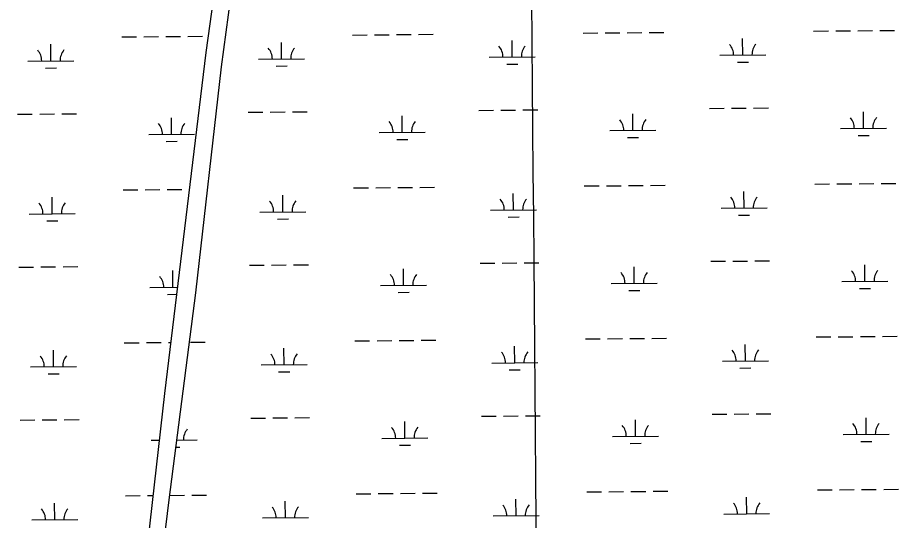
# Model space of a CAD drawing. Extents: x 3568792 to 3606828, y 529143 to 554785.
# Drawn here: x 3591042 to 3592958, y 536982 to 538075 of the extents above; entities that cross this region are included whole.
import ezdxf

# ---------------------------------------------------------------- set-up
doc = ezdxf.new("R2010")
doc.units = 0
for name, color, linetype in [('V-GRID-MAJR', 7, 'Continuous'), ('V-TOPO-SHOR', 7, 'Continuous'), ('V-WETL-SWMP', 7, 'Continuous')]:
    doc.layers.add(name, color=color, linetype=linetype)

msp = doc.modelspace()

# ---------------------------------------------------------------- linework, layer by layer
at = {"layer": 'V-GRID-MAJR'}
msp.add_spline([(3592189.876, 534709.392), (3592137.8910000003, 540767.1), (3592085.88, 546827.892), (3592033.8680000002, 552888.7), (3592033.842, 552891.768)], degree=3, dxfattribs=at)
at = {"layer": 'V-TOPO-SHOR'}
for p, q in [((3591603.5992606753, 539073.4398224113), (3591450.951926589, 537999.4817348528)), ((3591485.465083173, 537968.258905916), (3591538.042701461, 538356.6454889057)), ((3591450.951926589, 537999.4817348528), (3591361.1087361, 537257.9217116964)), ((3591429.172354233, 537476.6282945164), (3591485.465083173, 537968.258905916)), ((3591371.4041192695, 537026.2861302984), (3591429.172354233, 537476.6282945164)), ((3591361.1087361, 537257.9217116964), (3591302.7539845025, 536742.9890755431)), ((3591335.801885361, 536733.9889672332), (3591371.4041192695, 537026.2861302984))]:
    msp.add_line(p, q, dxfattribs=at)
at = {"layer": 'V-WETL-SWMP'}
for p, q in [((3591603.5992606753, 539073.4398224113), (3591450.951926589, 537999.4817348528)), ((3591485.465083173, 537968.258905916), (3591538.042701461, 538356.6454889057)), ((3591268.194209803, 538033.3507190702), (3591300.1930383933, 538033.6206672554)), ((3591316.192452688, 538033.7556413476), (3591348.1912812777, 538034.0255895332)), ((3591364.190695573, 538034.1605636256), (3591396.1895241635, 538034.4305118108)), ((3591412.188938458, 538034.5654859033), (3591444.187767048, 538034.8354340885)), ((3591770.0838366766, 538037.5847551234), (3591802.082665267, 538037.8547033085)), ((3591818.082079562, 538037.9896774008), (3591850.080908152, 538038.2596255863)), ((3591866.080322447, 538038.3945996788), (3591898.079151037, 538038.664547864)), ((3591914.078565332, 538038.7995219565), (3591946.077393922, 538039.0694701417)), ((3592271.9734635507, 538041.8187911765), (3592303.9722921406, 538042.0887393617)), ((3592319.971706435, 538042.223713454), (3592351.9705350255, 538042.4936616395)), ((3592367.969949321, 538042.628635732), (3592399.968777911, 538042.8985839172)), ((3592415.9681922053, 538043.0335580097), (3592447.9670207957, 538043.3035061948)), ((3592619.704914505, 537994.0085739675), (3592619.401143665, 538030.0072497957)), ((3592773.863090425, 538046.0528272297), (3592805.8619190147, 538046.3227754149)), ((3592821.861333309, 538046.4577495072), (3592853.8601618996, 538046.7276976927)), ((3592869.859576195, 538046.8626717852), (3592901.858404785, 538047.1326199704)), ((3592917.8578190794, 538047.2675940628), (3592949.85664767, 538047.537542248)), ((3591114.036033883, 537981.3064658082), (3591113.7322630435, 538017.3051416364)), ((3591615.9256607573, 537985.5405018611), (3591615.6218899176, 538021.5391776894)), ((3592117.815287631, 537989.7745379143), (3592117.5115167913, 538025.7732137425)), ((3591450.951926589, 537999.4817348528), (3591361.1087361, 537257.9217116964)), ((3592569.706744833, 537993.5867799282), (3592669.703084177, 537994.4303680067)), ((3591064.0378642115, 537980.8846717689), (3591164.0342035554, 537981.7282598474)), ((3591565.927491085, 537985.1187078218), (3591665.923830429, 537985.9622959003)), ((3592067.8171179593, 537989.352743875), (3592167.813457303, 537990.1963319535)), ((3592105.945934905, 537974.2428749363), (3592129.9450563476, 537974.4453360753)), ((3592607.8355617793, 537978.4769109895), (3592631.834683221, 537978.6793721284)), ((3591102.166681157, 537965.7748028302), (3591126.1658026, 537965.9772639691)), ((3591429.172354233, 537476.6282945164), (3591485.465083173, 537968.258905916)), ((3591604.056308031, 537970.0088388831), (3591628.0554294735, 537970.2113000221)), ((3592547.2736260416, 537877.9615587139), (3592579.272454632, 537878.2315068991)), ((3592595.2718689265, 537878.3664809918), (3592627.2706975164, 537878.6364291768)), ((3592643.270111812, 537878.7714032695), (3592675.2689404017, 537879.0413514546)), ((3591041.60474542, 537865.2594505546), (3591073.6035740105, 537865.5293987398)), ((3591089.602988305, 537865.6643728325), (3591121.6018168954, 537865.9343210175)), ((3591137.6012311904, 537866.0692951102), (3591169.6000597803, 537866.3392432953)), ((3591376.8282679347, 537821.6558624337), (3591376.524497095, 537857.6545382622)), ((3591543.4943722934, 537869.4934866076), (3591575.4932008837, 537869.7634347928)), ((3591591.492615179, 537869.8984088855), (3591623.491443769, 537870.1683570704)), ((3591639.4908580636, 537870.3033311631), (3591671.489686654, 537870.5732793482)), ((3591878.717894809, 537825.8898984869), (3591878.414123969, 537861.8885743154)), ((3592045.3839991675, 537873.7275226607), (3592077.382827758, 537873.9974708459)), ((3592093.3822420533, 537874.1324449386), (3592125.381070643, 537874.4023931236)), ((3592141.3804849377, 537874.5373672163), (3592173.379313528, 537874.8073154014)), ((3592380.607521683, 537830.1239345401), (3592380.3037508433, 537866.1226103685)), ((3592882.4971485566, 537834.3579705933), (3592882.193377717, 537870.3566464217)), ((3591326.830098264, 537821.2340683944), (3591426.826437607, 537822.0776564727)), ((3591828.7197251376, 537825.4681044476), (3591928.716064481, 537826.3116925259)), ((3592330.6093520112, 537829.7021405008), (3592430.6056913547, 537830.545728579)), ((3592832.4989788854, 537833.936176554), (3592932.495318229, 537834.7797646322)), ((3592870.627795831, 537818.8263076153), (3592894.6269172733, 537819.0287687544)), ((3591364.9589152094, 537806.1241994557), (3591388.958036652, 537806.3266605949)), ((3591866.8485420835, 537810.3582355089), (3591890.8476635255, 537810.5606966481)), ((3592368.7381689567, 537814.5922715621), (3592392.737290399, 537814.7947327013)), ((3591772.890974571, 537704.9219917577), (3591804.889803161, 537705.1919399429)), ((3591820.889217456, 537705.3269140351), (3591852.888046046, 537705.5968622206)), ((3591868.8874603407, 537705.731836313), (3591900.886288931, 537706.0017844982)), ((3591916.885703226, 537706.1367585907), (3591948.8845318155, 537706.4067067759)), ((3592274.780601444, 537709.1560278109), (3592306.7794300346, 537709.4259759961)), ((3592322.7788443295, 537709.5609500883), (3592354.7776729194, 537709.8308982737)), ((3592370.7770872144, 537709.9658723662), (3592402.775915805, 537710.2358205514)), ((3592418.7753300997, 537710.3707946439), (3592450.7741586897, 537710.6407428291)), ((3592776.6702283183, 537713.390063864), (3592808.6690569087, 537713.6600120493)), ((3592824.668471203, 537713.7949861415), (3592856.667299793, 537714.0649343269)), ((3592872.6667140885, 537714.1999084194), (3592904.665542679, 537714.4698566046)), ((3592920.6649569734, 537714.6048306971), (3592952.6637855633, 537714.8747788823)), ((3591116.843171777, 537648.6437024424), (3591116.539400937, 537684.6423782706)), ((3591271.001347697, 537700.6879557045), (3591303.000176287, 537700.9579038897)), ((3591318.9995905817, 537701.092877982), (3591350.9984191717, 537701.3628261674)), ((3591366.9978334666, 537701.4978002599), (3591398.996662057, 537701.767748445)), ((3591618.732798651, 537652.8777384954), (3591618.429027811, 537688.8764143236)), ((3592120.622425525, 537657.1117745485), (3592120.3186546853, 537693.1104503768)), ((3592622.5120523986, 537661.3458106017), (3592622.208281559, 537697.3444864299)), ((3591066.845002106, 537648.2219084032), (3591166.84134145, 537649.0654964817)), ((3591568.734628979, 537652.4559444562), (3591668.7309683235, 537653.2995325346)), ((3592070.6242558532, 537656.6899805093), (3592170.620595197, 537657.5335685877)), ((3592572.513882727, 537660.9240165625), (3592672.510222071, 537661.7676046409)), ((3591104.9738190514, 537633.1120394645), (3591128.972940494, 537633.3145006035)), ((3591606.863445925, 537637.3460755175), (3591630.8625673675, 537637.5485366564)), ((3592108.7530727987, 537641.5801115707), (3592132.7521942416, 537641.7825727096)), ((3592610.642699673, 537645.8141476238), (3592634.6418211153, 537646.0166087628)), ((3591044.411883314, 537532.5966871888), (3591076.4107119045, 537532.866635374)), ((3591092.410126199, 537533.0016094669), (3591124.4089547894, 537533.2715576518)), ((3591140.4083690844, 537533.4065317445), (3591172.407197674, 537533.6764799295)), ((3591546.301510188, 537536.8307232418), (3591578.300338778, 537537.100671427)), ((3591594.2997530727, 537537.2356455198), (3591626.298581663, 537537.5055937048)), ((3591642.297995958, 537537.6405677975), (3591674.296824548, 537537.9105159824)), ((3592048.1911370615, 537541.064759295), (3592080.189965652, 537541.3347074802)), ((3592096.189379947, 537541.4696815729), (3592128.188208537, 537541.7396297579)), ((3592144.1876228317, 537541.8746038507), (3592176.1864514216, 537542.1445520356)), ((3592383.4146595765, 537497.4611711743), (3592383.110888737, 537533.4598470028)), ((3592550.080763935, 537545.2987953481), (3592582.0795925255, 537545.5687435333)), ((3592598.079006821, 537545.703717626), (3592630.077835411, 537545.9736658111)), ((3592646.0772497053, 537546.1086399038), (3592678.0760782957, 537546.3785880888)), ((3592885.3042864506, 537501.6952072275), (3592885.000515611, 537537.6938830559)), ((3591379.635405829, 537488.993099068), (3591379.331634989, 537524.9917748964)), ((3591881.525032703, 537493.2271351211), (3591881.2212618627, 537529.2258109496)), ((3591831.5268630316, 537492.8053410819), (3591931.523202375, 537493.6489291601)), ((3592333.416489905, 537497.039377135), (3592433.4128292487, 537497.8829652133)), ((3592835.3061167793, 537501.2734131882), (3592935.3024561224, 537502.1170012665)), ((3591329.6372361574, 537488.5713050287), (3591389.113717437, 537489.0730599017)), ((3591367.7660531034, 537473.4614360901), (3591387.2422081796, 537473.6257406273)), ((3591371.4041192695, 537026.2861302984), (3591429.172354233, 537476.6282945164)), ((3591869.6556799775, 537477.6954721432), (3591893.6548014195, 537477.8979332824)), ((3592371.545306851, 537481.9295081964), (3592395.544428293, 537482.1319693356)), ((3592873.434933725, 537486.1635442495), (3592897.4340551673, 537486.3660053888)), ((3592421.5824679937, 537377.7080312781), (3592453.581296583, 537377.9779794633)), ((3592779.4773662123, 537380.7273004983), (3592811.476194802, 537380.9972486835)), ((3592827.4756090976, 537381.1322227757), (3592859.4744376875, 537381.4021709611)), ((3592875.473851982, 537381.5371450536), (3592907.4726805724, 537381.8070932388)), ((3592923.472094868, 537381.9420673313), (3592955.4709234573, 537382.2120155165)), ((3591273.808485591, 537368.0251923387), (3591305.8073141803, 537368.2951405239)), ((3591321.8067284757, 537368.4301146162), (3591353.805557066, 537368.7000628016)), ((3591369.8049713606, 537368.8350368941), (3591374.5512141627, 537368.8750770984)), ((3591417.803214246, 537369.2399591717), (3591449.802042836, 537369.509907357)), ((3591775.698112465, 537372.2592283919), (3591807.6969410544, 537372.5291765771)), ((3591823.6963553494, 537372.6641506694), (3591855.69518394, 537372.9340988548)), ((3591871.6945982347, 537373.0690729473), (3591903.6934268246, 537373.3390211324)), ((3591919.69284112, 537373.4739952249), (3591951.69166971, 537373.7439434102)), ((3592123.429563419, 537324.4490111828), (3592123.125792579, 537360.447687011)), ((3592277.5877393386, 537376.4932644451), (3592309.5865679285, 537376.7632126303)), ((3592325.5859822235, 537376.8981867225), (3592357.5848108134, 537377.168134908)), ((3592373.5842251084, 537377.3031090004), (3592405.5830536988, 537377.5730571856)), ((3592625.3191902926, 537328.683047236), (3592625.015419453, 537364.6817230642)), ((3591119.6503096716, 537315.9809390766), (3591119.3465388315, 537351.9796149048)), ((3591621.539936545, 537320.2149751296), (3591621.2361657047, 537356.2136509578)), ((3591571.5417668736, 537319.7931810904), (3591671.5381062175, 537320.6367691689)), ((3592073.431393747, 537324.0272171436), (3592173.4277330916, 537324.8708052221)), ((3592575.321020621, 537328.2612531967), (3592675.317359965, 537329.1048412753)), ((3591069.6521399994, 537315.5591450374), (3591169.6484793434, 537316.402733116)), ((3591609.670583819, 537304.6833121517), (3591633.6697052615, 537304.8857732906)), ((3592111.560210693, 537308.9173482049), (3592135.559332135, 537309.1198093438)), ((3592613.4498375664, 537313.1513842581), (3592637.4489590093, 537313.353845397)), ((3591107.7809569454, 537300.4492760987), (3591131.7800783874, 537300.6517372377)), ((3591361.1087361, 537257.9217116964), (3591302.753984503, 536742.9890755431)), ((3591645.1051338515, 537204.9778044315), (3591677.1039624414, 537205.2477526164)), ((3592050.9982749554, 537208.401995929), (3592082.997103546, 537208.6719441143)), ((3592098.9965178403, 537208.806918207), (3592130.9953464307, 537209.0768663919)), ((3592146.9947607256, 537209.2118404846), (3592178.9935893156, 537209.4817886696)), ((3592552.8879018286, 537212.6360319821), (3592584.886730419, 537212.9059801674)), ((3592600.8861447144, 537213.0409542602), (3592632.8849733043, 537213.3109024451)), ((3592648.884387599, 537213.4458765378), (3592680.8832161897, 537213.7158247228)), ((3591047.2190212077, 537199.933923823), (3591079.2178497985, 537200.2038720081)), ((3591095.2172640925, 537200.3388461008), (3591127.216092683, 537200.6087942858)), ((3591143.2155069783, 537200.7437683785), (3591175.2143355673, 537201.0137165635)), ((3591549.1086480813, 537204.1679598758), (3591581.1074766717, 537204.4379080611)), ((3591597.1068909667, 537204.5728821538), (3591629.105719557, 537204.8428303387)), ((3591884.332170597, 537160.5643717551), (3591884.0283997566, 537196.5630475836)), ((3592386.22179747, 537164.7984078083), (3592385.9180266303, 537200.7970836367)), ((3592888.111424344, 537169.0324438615), (3592887.8076535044, 537205.0311196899)), ((3592838.113254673, 537168.6106498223), (3592938.1095940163, 537169.4542379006)), ((3591332.444374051, 537155.9085416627), (3591349.5644588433, 537156.052969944)), ((3591388.0918246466, 537156.3779941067), (3591432.440713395, 537156.752129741)), ((3591834.334000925, 537160.1425777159), (3591934.3303402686, 537160.9861657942)), ((3592336.223627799, 537164.3766137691), (3592436.219967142, 537165.2202018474)), ((3592374.3524447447, 537149.2667448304), (3592398.351566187, 537149.4692059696)), ((3592876.242071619, 537153.5007808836), (3592900.2411930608, 537153.7032420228)), ((3591386.1101802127, 537140.9297457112), (3591394.572312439, 537141.0011338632)), ((3591872.462817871, 537145.0327087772), (3591896.461939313, 537145.2351699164)), ((3591276.615623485, 537035.3624289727), (3591308.6144520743, 537035.6323771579)), ((3591324.6138663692, 537035.7673512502), (3591335.943920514, 537035.8629337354)), ((3591372.672342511, 537036.1727816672), (3591404.6109378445, 537036.4422217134)), ((3591420.6103521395, 537036.5771958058), (3591452.6091807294, 537036.847143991)), ((3591778.5052503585, 537039.5964650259), (3591810.504078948, 537039.8664132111)), ((3591826.5034932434, 537040.0013873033), (3591858.5023218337, 537040.2713354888)), ((3591874.5017361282, 537040.4063095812), (3591906.500564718, 537040.6762577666)), ((3591922.4999790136, 537040.811231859), (3591954.4988076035, 537041.0811800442)), ((3592280.394877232, 537043.8305010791), (3592312.393705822, 537044.1004492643)), ((3592328.3931201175, 537044.2354233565), (3592360.3919487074, 537044.505371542)), ((3592376.391363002, 537044.6403456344), (3592408.3901915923, 537044.9102938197)), ((3592424.3896058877, 537045.0452679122), (3592456.388434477, 537045.3152160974)), ((3592782.2845041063, 537048.0645371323), (3592814.283332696, 537048.3344853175)), ((3592830.282746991, 537048.4694594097), (3592862.281575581, 537048.7394075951)), ((3592878.280989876, 537048.8743816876), (3592910.2798184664, 537049.1443298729)), ((3592926.2792327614, 537049.2793039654), (3592958.278061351, 537049.5492521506)), ((3591122.457447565, 536983.3181757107), (3591122.153676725, 537019.316851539)), ((3591335.801885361, 536733.9889672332), (3591371.4041192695, 537026.2861302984)), ((3591624.347074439, 536987.5522117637), (3591624.0433035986, 537023.5508875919)), ((3592126.2367013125, 536991.7862478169), (3592125.9329304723, 537027.7849236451)), ((3592628.126328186, 536996.02028387), (3592627.8225573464, 537032.0189596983)), ((3592578.1281585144, 536995.5984898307), (3592678.124497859, 536996.4420779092)), ((3591072.459277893, 536982.8963816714), (3591172.4556172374, 536983.7399697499)), ((3591574.348904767, 536987.1304177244), (3591674.345244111, 536987.9740058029)), ((3592076.238531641, 536991.3644537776), (3592176.234870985, 536992.2080418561))]:
    msp.add_line(p, q, dxfattribs=at)
for centre, radius, start, end in [((3592062.570367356, 537989.7833008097), 35.24628790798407, 359.71152667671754, 41.255185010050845), ((3592173.052195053, 537990.715346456), 35.24628790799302, 139.7115234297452, 181.25518176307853), ((3592564.4599942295, 537994.0173368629), 35.24628790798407, 359.71152667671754, 41.255185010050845), ((3592674.9418219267, 537994.9493825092), 35.24628790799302, 139.7115234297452, 181.25518176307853), ((3591058.7911136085, 537981.3152287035), 35.24628790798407, 359.71152667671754, 41.255185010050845), ((3591169.2729413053, 537982.2472743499), 35.24628790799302, 139.7115234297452, 181.25518176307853), ((3591560.6807404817, 537985.5492647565), 35.24628790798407, 359.71152667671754, 41.255185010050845), ((3591671.1625681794, 537986.4813104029), 35.24628790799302, 139.7115234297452, 181.25518176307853), ((3592827.252228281, 537834.3667334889), 35.24628790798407, 359.71152667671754, 41.255185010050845), ((3592937.7340559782, 537835.298779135), 35.24628790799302, 139.7115234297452, 181.25518176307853), ((3591321.5833476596, 537821.6646253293), 35.24628790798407, 359.71152667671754, 41.255185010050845), ((3591432.065175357, 537822.5966709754), 35.24628790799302, 139.7115234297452, 181.25518176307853), ((3591823.4729745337, 537825.8986613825), 35.24628790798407, 359.71152667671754, 41.255185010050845), ((3591933.954802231, 537826.8307070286), 35.24628790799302, 139.7115234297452, 181.25518176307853), ((3592325.3626014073, 537830.1326974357), 35.24628790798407, 359.71152667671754, 41.255185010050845), ((3592435.8444291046, 537831.0647430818), 35.24628790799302, 139.7115234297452, 181.25518176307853), ((3592567.2671321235, 537661.3545734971), 35.24628790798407, 359.71152667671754, 41.255185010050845), ((3592677.7489598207, 537662.2866191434), 35.24628790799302, 139.7115234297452, 181.25518176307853), ((3591061.598251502, 537648.6524653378), 35.24628790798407, 359.71152667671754, 41.255185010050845), ((3591172.080079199, 537649.5845109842), 35.24628790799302, 139.7115234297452, 181.25518176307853), ((3591563.487878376, 537652.8865013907), 35.24628790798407, 359.71152667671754, 41.255185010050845), ((3591673.969706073, 537653.8185470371), 35.24628790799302, 139.7115234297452, 181.25518176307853), ((3592065.3775052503, 537657.1205374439), 35.24628790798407, 359.71152667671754, 41.255185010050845), ((3592175.859332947, 537658.0525830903), 35.24628790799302, 139.7115234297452, 181.25518176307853), ((3591324.390485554, 537489.0018619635), 35.24628790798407, 359.71152667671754, 41.255185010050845), ((3591826.2801124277, 537493.2358980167), 35.24628790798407, 359.71152667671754, 41.255185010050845), ((3591936.7619401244, 537494.1679436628), 35.24628790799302, 139.7115234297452, 181.25518176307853), ((3592328.1697393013, 537497.4699340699), 35.24628790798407, 359.71152667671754, 41.255185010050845), ((3592438.6515669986, 537498.401979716), 35.24628790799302, 139.7115234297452, 181.25518176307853), ((3592830.0593661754, 537501.7039701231), 35.24628790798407, 359.71152667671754, 41.255185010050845), ((3592940.5411938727, 537502.6360157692), 35.24628790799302, 139.7115234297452, 181.25518176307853), ((3591174.8872170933, 537316.9217476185), 35.24628790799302, 139.7115234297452, 181.25518176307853), ((3591566.2950162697, 537320.223738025), 35.24628790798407, 359.71152667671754, 41.255185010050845), ((3591676.7768439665, 537321.1557836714), 35.24628790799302, 139.7115234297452, 181.25518176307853), ((3592068.184643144, 537324.4577740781), 35.24628790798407, 359.71152667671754, 41.255185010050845), ((3592178.6664708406, 537325.3898197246), 35.24628790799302, 139.7115234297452, 181.25518176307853), ((3592570.074270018, 537328.6918101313), 35.24628790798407, 359.71152667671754, 41.255185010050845), ((3592680.5560977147, 537329.6238557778), 35.24628790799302, 139.7115234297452, 181.25518176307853), ((3591064.405389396, 537315.989701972), 35.24628790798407, 359.71152667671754, 41.255185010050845), ((3592330.976877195, 537164.8071707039), 35.24628790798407, 359.71152667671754, 41.255185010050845), ((3592441.458704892, 537165.7392163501), 35.24628790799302, 139.7115234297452, 181.25518176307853), ((3592832.866504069, 537169.0412067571), 35.24628790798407, 359.71152667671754, 41.255185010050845), ((3592943.348331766, 537169.9732524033), 35.24628790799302, 139.7115234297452, 181.25518176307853), ((3591437.6794511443, 537157.2711442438), 35.24628790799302, 139.7115234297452, 181.25518176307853), ((3591829.0872503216, 537160.5731346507), 35.24628790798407, 359.71152667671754, 41.255185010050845), ((3591939.5690780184, 537161.505180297), 35.24628790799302, 139.7115234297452, 181.25518176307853), ((3592070.9917810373, 536991.7950107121), 35.24628790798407, 359.71152667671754, 41.255185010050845), ((3592181.473608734, 536992.7270563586), 35.24628790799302, 139.7115234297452, 181.25518176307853), ((3592572.8814079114, 536996.0290467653), 35.24628790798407, 359.71152667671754, 41.255185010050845), ((3592683.363235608, 536996.9610924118), 35.24628790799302, 139.7115234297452, 181.25518176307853), ((3591067.2125272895, 536983.326938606), 35.24628790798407, 359.71152667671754, 41.255185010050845), ((3591177.694354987, 536984.2589842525), 35.24628790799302, 139.7115234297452, 181.25518176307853), ((3591569.1021541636, 536987.5609746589), 35.24628790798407, 359.71152667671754, 41.255185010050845), ((3591679.5839818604, 536988.4930203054), 35.24628790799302, 139.7115234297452, 181.25518176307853)]:
    msp.add_arc(centre, radius, start, end, dxfattribs=at)

doc.saveas('drawing.dxf')
